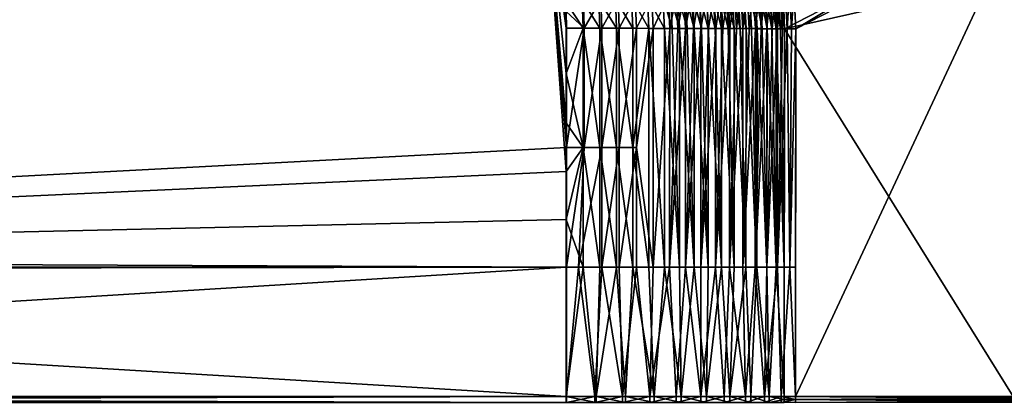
# Model space of a CAD drawing. Header units: metres. Extents: x -901 to 901, y -486 to 401.
# Tile 308 of 375: x 432 to 666, y 0 to 91. Entities that reach past the tile are written whole.
import ezdxf

# ---------------------------------------------------------------- set-up
doc = ezdxf.new("R2010")
doc.units = ezdxf.units.M

msp = doc.modelspace()

# ---------------------------------------------------------------- linework, layer by layer
at = {"layer": 'top0'}
for points in [[(341.090759, 223.79567, -496.466583), (437.335358, 223.870071, -494.717072), (62.118618, 37.228283, -503.495331)], [(62.118618, 37.228283, -503.495331), (437.335358, 223.870071, -494.717072), (62.851711, 35.5509, -503.495331)], [(372.984802, 223.770142, -492.901215), (62.134815, 37.003773, -500.496002), (437.279114, 223.842056, -491.717743)], [(62.134815, 37.003773, -500.496002), (62.270256, 36.741394, -500.496002), (437.279114, 223.842056, -491.717743)], [(437.279114, 223.842056, -491.717743), (62.270256, 36.741394, -500.496002), (443.575165, 223.660156, -491.601166)], [(62.270256, 36.741394, -500.496002), (62.397728, 36.477486, -500.496002), (443.575165, 223.660156, -491.601166)], [(443.575165, 223.660156, -491.601166), (62.397728, 36.477486, -500.496002), (468.505676, 219.215271, -491.167877)], [(437.335358, 223.870071, -494.717072), (520.393921, 188.45813, -493.390167), (62.851711, 35.5509, -503.495331)], [(62.397728, 36.477486, -500.496002), (62.517357, 36.21207, -500.496002), (468.505676, 219.215271, -491.167877)], [(468.505676, 219.215271, -491.167877), (62.517357, 36.21207, -500.496002), (480.591248, 214.882462, -490.972443)], [(62.517357, 36.21207, -500.496002), (62.629272, 35.945187, -500.496002), (480.591248, 214.882462, -490.972443)], [(480.591248, 214.882462, -490.972443), (62.629272, 35.945187, -500.496002), (497.76944, 206.077408, -490.709351)], [(62.629272, 35.945187, -500.496002), (62.733601, 35.676849, -500.496002), (497.76944, 206.077408, -490.709351)], [(497.76944, 206.077408, -490.709351), (62.733601, 35.676849, -500.496002), (508.340515, 198.850876, -490.555847)], [(62.733601, 35.676849, -500.496002), (62.830471, 35.407097, -500.496002), (508.340515, 198.850876, -490.555847)], [(508.340515, 198.850876, -490.555847), (62.830471, 35.407097, -500.496002), (518.09021, 190.658234, -490.42038)], [(62.830471, 35.407097, -500.496002), (62.92001, 35.135952, -500.496002), (518.09021, 190.658234, -490.42038)], [(518.09021, 190.658234, -490.42038), (62.92001, 35.135952, -500.496002), (526.977783, 181.583008, -490.302704)], [(62.851711, 35.5509, -503.495331), (520.393921, 188.45813, -493.390167), (63.320282, 33.791721, -503.495331)], [(520.393921, 188.45813, -493.390167), (556.825012, 127.259506, -492.974121), (63.320282, 33.791721, -503.495331)], [(62.92001, 35.135952, -500.496002), (63.002346, 34.863441, -500.496002), (526.977783, 181.583008, -490.302704)], [(526.977783, 181.583008, -490.302704), (63.002346, 34.863441, -500.496002), (534.963257, 171.708542, -490.202545)], [(63.002346, 34.863441, -500.496002), (63.077606, 34.589596, -500.496002), (534.963257, 171.708542, -490.202545)], [(534.963257, 171.708542, -490.202545), (63.077606, 34.589596, -500.496002), (542.006714, 161.118149, -490.119659)], [(63.077606, 34.589596, -500.496002), (63.14592, 34.314438, -500.496002), (542.006714, 161.118149, -490.119659)], [(542.006714, 161.118149, -490.119659), (63.14592, 34.314438, -500.496002), (548.068054, 149.895493, -490.053741)], [(63.14592, 34.314438, -500.496002), (63.207417, 34.038002, -500.496002), (548.068054, 149.895493, -490.053741)], [(548.068054, 149.895493, -490.053741), (63.207417, 34.038002, -500.496002), (553.106445, 138.14418, -490.004761)], [(63.207417, 34.038002, -500.496002), (63.258526, 33.780186, -500.496002), (553.106445, 138.14418, -490.004761)], [(553.106445, 138.14418, -490.004761), (63.258526, 33.780186, -500.496002), (557.079407, 125.99765, -489.9729)], [(63.320282, 33.791721, -503.495331), (556.825012, 127.259506, -492.974121), (562.270081, 60.027832, -493.031525)], [(556.825012, 127.259506, -492.974121), (562.28949, 88.474983, -492.981537), (562.270081, 60.027832, -493.031525)], [(556.825012, 127.259506, -492.974121), (562.236694, 92.425606, -492.973175), (562.28949, 88.474983, -492.981537)], [(63.258526, 33.780186, -500.496002), (63.577065, 31.580099, -500.493591), (557.079407, 125.99765, -489.9729)], [(557.079407, 125.99765, -489.9729), (63.577065, 31.580099, -500.493591), (562.204956, 54.371555, -490.038177)], [(562.204956, 54.371555, -490.038177), (562.210327, 65.947975, -490.024506), (557.079407, 125.99765, -489.9729)], [(562.210327, 65.947975, -490.024506), (562.218018, 77.659088, -490.005096), (557.079407, 125.99765, -489.9729)], [(557.079407, 125.99765, -489.9729), (562.218018, 77.659088, -490.005096), (562.227051, 88.468025, -489.982208)], [(562.227051, 88.468025, -489.982208), (562.089111, 94.765228, -489.969666), (557.079407, 125.99765, -489.9729)], [(616.838867, 88.329659, -458.767822), (616.383362, 97.230095, -459.2565), (670.357056, 120.36306, -353.628815)], [(670.407471, 115.912399, -353.633545), (616.838867, 88.329659, -458.767822), (670.357056, 120.36306, -353.628815)], [(613.980286, 92.969688, -457.658325), (614.165894, 88.329659, -457.405853), (667.729553, 115.949875, -352.131775)], [(667.729553, 115.949875, -352.131775), (614.165894, 88.329659, -457.405853), (668.631653, 100.644043, -350.515869)], [(725.825378, 0.734328, -244.922424), (616.804932, 0.734328, -458.834534), (670.407471, 115.912399, -353.633545)], [(616.804932, 0.734328, -458.834534), (616.838867, 88.329659, -458.767822), (670.407471, 115.912399, -353.633545)], [(614.165894, 88.329659, -457.405853), (668.568054, 0.734328, -350.483459), (668.631653, 100.644043, -350.515869)], [(588.372498, 96.158806, -486.591064), (586.851379, 88.432594, -487.409637), (586.478088, 96.075562, -487.48111)], [(588.372498, 96.158806, -486.591064), (588.76123, 88.428192, -486.505371), (586.851379, 88.432594, -487.409637)], [(589.220337, 88.419182, -482.894196), (588.829468, 96.164604, -482.989746), (587.055115, 96.086823, -483.896851)], [(590.236023, 96.240585, -485.638397), (588.76123, 88.428192, -486.505371), (588.372498, 96.158806, -486.591064)], [(590.236023, 96.240585, -485.638397), (590.639526, 88.423683, -485.537262), (588.76123, 88.428192, -486.505371)], [(590.976624, 88.414787, -481.912659), (590.572449, 96.240913, -482.023956), (588.829468, 96.164604, -482.989746)], [(589.220337, 88.419182, -482.894196), (590.976624, 88.414787, -481.912659), (588.829468, 96.164604, -482.989746)], [(592.066589, 96.320808, -484.624084), (590.639526, 88.423683, -485.537262), (590.236023, 96.240585, -485.638397)], [(592.698853, 88.410294, -480.872498), (592.282104, 96.315659, -481.000366), (590.572449, 96.240913, -482.023956)], [(590.976624, 88.414787, -481.912659), (592.698853, 88.410294, -480.872498), (590.572449, 96.240913, -482.023956)], [(592.066589, 96.320808, -484.624084), (592.484131, 88.419067, -484.506409), (590.639526, 88.423683, -485.537262)], [(593.862122, 96.399399, -483.549072), (592.484131, 88.419067, -484.506409), (592.066589, 96.320808, -484.624084)], [(594.385071, 88.405708, -479.774872), (593.956482, 96.388771, -479.920044), (592.282104, 96.315659, -481.000366)], [(592.698853, 88.410294, -480.872498), (594.385071, 88.405708, -479.774872), (592.282104, 96.315659, -481.000366)], [(593.862122, 96.399399, -483.549072), (594.292908, 88.414345, -483.41394), (592.484131, 88.419067, -484.506409)], [(595.620728, 96.476257, -482.414459), (594.292908, 88.414345, -483.41394), (593.862122, 96.399399, -483.549072)], [(596.033325, 88.401031, -478.621033), (595.593933, 96.460167, -478.78421), (593.956482, 96.388771, -479.920044)], [(594.385071, 88.405708, -479.774872), (596.033325, 88.401031, -478.621033), (593.956482, 96.388771, -479.920044)], [(595.620728, 96.476257, -482.414459), (596.063843, 88.409531, -482.261169), (594.292908, 88.414345, -483.41394)], [(597.641724, 88.396278, -477.412292), (597.192749, 96.529778, -477.594177), (595.593933, 96.460167, -478.78421)], [(596.033325, 88.401031, -478.621033), (597.641724, 88.396278, -477.412292), (595.593933, 96.460167, -478.78421)], [(597.340454, 96.551323, -481.221558), (596.063843, 88.409531, -482.261169), (595.620728, 96.476257, -482.414459)], [(597.340454, 96.551323, -481.221558), (597.794922, 88.404617, -481.049316), (596.063843, 88.409531, -482.261169)], [(599.208496, 88.391449, -476.150055), (598.75116, 96.597527, -476.351318), (597.192749, 96.529778, -477.594177)], [(597.641724, 88.396278, -477.412292), (599.208496, 88.391449, -476.150055), (597.192749, 96.529778, -477.594177)], [(599.019592, 96.624504, -479.971741), (597.794922, 88.404617, -481.049316), (597.340454, 96.551323, -481.221558)], [(599.019592, 96.624504, -479.971741), (599.484192, 88.399628, -479.779846), (597.794922, 88.404617, -481.049316)], [(600.731873, 88.386551, -474.835693), (600.267456, 96.663353, -475.056946), (598.75116, 96.597527, -476.351318)], [(599.208496, 88.391449, -476.150055), (600.731873, 88.386551, -474.835693), (598.75116, 96.597527, -476.351318)], [(600.656311, 96.695732, -478.666443), (599.484192, 88.399628, -479.779846), (599.019592, 96.624504, -479.971741)], [(600.656311, 96.695732, -478.666443), (601.129761, 88.394554, -478.454132), (599.484192, 88.399628, -479.779846)], [(602.210022, 88.381584, -473.470764), (601.740051, 96.72718, -473.712372), (600.267456, 96.663353, -475.056946)], [(600.731873, 88.386551, -474.835693), (602.210022, 88.381584, -473.470764), (600.267456, 96.663353, -475.056946)], [(602.248901, 96.764931, -477.307037), (601.129761, 88.394554, -478.454132), (600.656311, 96.695732, -478.666443)], [(602.248901, 96.764931, -477.307037), (602.729614, 88.389412, -477.07373), (601.129761, 88.394554, -478.454132)], [(603.641357, 88.376564, -472.056763), (603.167114, 96.788933, -472.318939), (601.740051, 96.72718, -473.712372)], [(602.210022, 88.381584, -473.470764), (603.641357, 88.376564, -472.056763), (601.740051, 96.72718, -473.712372)], [(603.79541, 96.832031, -475.894897), (602.729614, 88.389412, -477.07373), (602.248901, 96.764931, -477.307037)], [(603.79541, 96.832031, -475.894897), (604.282104, 88.384193, -475.640198), (602.729614, 88.389412, -477.07373)], [(605.02417, 88.37149, -470.595337), (604.546936, 96.848549, -470.877991), (603.167114, 96.788933, -472.318939)], [(603.641357, 88.376564, -472.056763), (605.02417, 88.37149, -470.595337), (603.167114, 96.788933, -472.318939)], [(605.294189, 96.896957, -474.431458), (604.282104, 88.384193, -475.640198), (603.79541, 96.832031, -475.894897)], [(605.294189, 96.896957, -474.431458), (605.7854, 88.378922, -474.155121), (604.282104, 88.384193, -475.640198)], [(606.356995, 88.366364, -469.088135), (605.877991, 96.905945, -469.39093), (604.546936, 96.848549, -470.877991)], [(605.02417, 88.37149, -470.595337), (606.356995, 88.366364, -469.088135), (604.546936, 96.848549, -470.877991)], [(606.743469, 96.959625, -472.918091), (605.7854, 88.378922, -474.155121), (605.294189, 96.896957, -474.431458)], [(606.743469, 96.959625, -472.918091), (607.237732, 88.373589, -472.62027), (605.7854, 88.378922, -474.155121)], [(607.638245, 88.361198, -467.536865), (607.15863, 96.961075, -467.859894), (605.877991, 96.905945, -469.39093)], [(606.356995, 88.366364, -469.088135), (607.638245, 88.361198, -467.536865), (605.877991, 96.905945, -469.39093)], [(608.141357, 97.019974, -471.356354), (607.237732, 88.373589, -472.62027), (606.743469, 96.959625, -472.918091)], [(608.866516, 88.355995, -465.943298), (608.387512, 97.013863, -466.286987), (607.15863, 96.961075, -467.859894)], [(607.638245, 88.361198, -467.536865), (608.866516, 88.355995, -465.943298), (607.15863, 96.961075, -467.859894)], [(608.141357, 97.019974, -471.356354), (608.637512, 88.36821, -471.037292), (607.237732, 88.373589, -472.62027)], [(609.486389, 97.077927, -469.748352), (608.637512, 88.36821, -471.037292), (608.141357, 97.019974, -471.356354)], [(610.040344, 88.350761, -464.309235), (609.563049, 97.064262, -464.674469), (608.387512, 97.013863, -466.286987)], [(608.866516, 88.355995, -465.943298), (610.040344, 88.350761, -464.309235), (608.387512, 97.013863, -466.286987)], [(609.486389, 97.077927, -469.748352), (609.983215, 88.362785, -469.408051), (608.637512, 88.36821, -471.037292)], [(610.777039, 97.133423, -468.096436), (609.983215, 88.362785, -469.408051), (609.486389, 97.077927, -469.748352)], [(611.158447, 88.345512, -462.636536), (610.683899, 97.112198, -463.024475), (609.563049, 97.064262, -464.674469)], [(610.040344, 88.350761, -464.309235), (611.158447, 88.345512, -462.636536), (609.563049, 97.064262, -464.674469)], [(610.777039, 97.133423, -468.096436), (611.273193, 88.357323, -467.734375), (609.983215, 88.362785, -469.408051)], [(612.219482, 88.340233, -460.927124), (611.748474, 97.157616, -461.339203), (610.683899, 97.112198, -463.024475)], [(611.158447, 88.345512, -462.636536), (612.219482, 88.340233, -460.927124), (610.683899, 97.112198, -463.024475)], [(612.011658, 97.186394, -466.402863), (611.273193, 88.357323, -467.734375), (610.777039, 97.133423, -468.096436)], [(612.011658, 97.186394, -466.402863), (612.505981, 88.351822, -466.018188), (611.273193, 88.357323, -467.734375)], [(613.222351, 88.334953, -459.182892), (612.755432, 97.200462, -459.620819), (611.748474, 97.157616, -461.339203)], [(612.219482, 88.340233, -460.927124), (613.222351, 88.334953, -459.182892), (611.748474, 97.157616, -461.339203)], [(613.188843, 97.236794, -464.669952), (612.505981, 88.351822, -466.018188), (612.011658, 97.186394, -466.402863)], [(613.188843, 97.236794, -464.669952), (613.680298, 88.346306, -464.261414), (612.505981, 88.351822, -466.018188)], [(613.980286, 92.969688, -457.658325), (612.755432, 97.200462, -459.620819), (613.222351, 88.334953, -459.182892)], [(614.307007, 97.284538, -462.900024), (613.680298, 88.346306, -464.261414), (613.188843, 97.236794, -464.669952)], [(614.307007, 97.284538, -462.900024), (614.794678, 88.340767, -462.466064), (613.680298, 88.346306, -464.261414)], [(615.364563, 97.329567, -461.095306), (614.794678, 88.340767, -462.466064), (614.307007, 97.284538, -462.900024)], [(615.364563, 97.329567, -461.095306), (615.847961, 88.335213, -460.634186), (614.794678, 88.340767, -462.466064)], [(616.383362, 97.230095, -459.2565), (615.847961, 88.335213, -460.634186), (615.364563, 97.329567, -461.095306)], [(616.383362, 97.230095, -459.2565), (616.838867, 88.329659, -458.767822), (615.847961, 88.335213, -460.634186)], [(566.046021, 95.158463, -489.752319), (562.089111, 94.765228, -489.969666), (566.244446, 88.462715, -489.762939)], [(562.089111, 94.765228, -489.969666), (562.227051, 88.468025, -489.982208), (566.244446, 88.462715, -489.762939)], [(566.307678, 95.182732, -492.740753), (566.50885, 88.469406, -492.751251), (562.236694, 92.425606, -492.973175)], [(570.237976, 88.456802, -489.273529), (570.001709, 95.33429, -489.269806), (566.046021, 95.158463, -489.752319)], [(566.244446, 88.462715, -489.762939), (570.237976, 88.456802, -489.273529), (566.046021, 95.158463, -489.752319)], [(570.462097, 95.367599, -492.233978), (566.50885, 88.469406, -492.751251), (566.307678, 95.182732, -492.740753)], [(570.462097, 95.367599, -492.233978), (570.703064, 88.463188, -492.237244), (566.50885, 88.469406, -492.751251)], [(574.189453, 88.45031, -488.516174), (573.920227, 95.50798, -488.524353), (570.001709, 95.33429, -489.269806)], [(570.237976, 88.456802, -489.273529), (574.189453, 88.45031, -488.516174), (570.001709, 95.33429, -489.269806)], [(574.577515, 95.550224, -491.45108), (570.703064, 88.463188, -492.237244), (570.462097, 95.367599, -492.233978)], [(574.577515, 95.550224, -491.45108), (574.853149, 88.456375, -491.441833), (570.703064, 88.463188, -492.237244)], [(578.080933, 88.443268, -487.494324), (577.780701, 95.67865, -487.518707), (573.920227, 95.50798, -488.524353)], [(574.189453, 88.45031, -488.516174), (578.080933, 88.443268, -487.494324), (573.920227, 95.50798, -488.524353)], [(578.632019, 95.72966, -490.394928), (574.853149, 88.456375, -491.441833), (574.577515, 95.550224, -491.45108)], [(578.632019, 95.72966, -490.394928), (578.940186, 88.448975, -490.368622), (574.853149, 88.456375, -491.441833)], [(581.894714, 88.435707, -486.212646), (581.563232, 95.845436, -486.256439), (577.780701, 95.67865, -487.518707)], [(578.080933, 88.443268, -487.494324), (581.894714, 88.435707, -486.212646), (577.780701, 95.67865, -487.518707)], [(582.604614, 95.905014, -489.069244), (578.940186, 88.448975, -490.368622), (578.632019, 95.72966, -490.394928)], [(582.604614, 95.905014, -489.069244), (582.945679, 88.44104, -489.022522), (578.940186, 88.448975, -490.368622)], [(585.613464, 88.427666, -484.676941), (585.251343, 96.007637, -484.744293), (581.563232, 95.845436, -486.256439)], [(581.894714, 88.435707, -486.212646), (585.613464, 88.427666, -484.676941), (581.563232, 95.845436, -486.256439)], [(586.478088, 96.075562, -487.48111), (582.945679, 88.44104, -489.022522), (582.604614, 95.905014, -489.069244)], [(586.478088, 96.075562, -487.48111), (586.851379, 88.432594, -487.409637), (582.945679, 88.44104, -489.022522)], [(587.431885, 88.423477, -483.815979), (587.055115, 96.086823, -483.896851), (585.251343, 96.007637, -484.744293)], [(585.613464, 88.427666, -484.676941), (587.431885, 88.423477, -483.815979), (585.251343, 96.007637, -484.744293)], [(587.431885, 88.423477, -483.815979), (589.220337, 88.419182, -482.894196), (587.055115, 96.086823, -483.896851)], [(566.50885, 88.469406, -492.751251), (562.28949, 88.474983, -492.981537), (562.236694, 92.425606, -492.973175)], [(614.165894, 88.329659, -457.405853), (613.980286, 92.969688, -457.658325), (613.222351, 88.334953, -459.182892)], [(562.227051, 88.468025, -489.982208), (562.218018, 77.659088, -490.005096), (566.244446, 88.462715, -489.762939)], [(562.218018, 77.659088, -490.005096), (566.216858, 60.0215, -489.812286), (566.244446, 88.462715, -489.762939)], [(562.28949, 88.474983, -492.981537), (566.50885, 88.469406, -492.751251), (562.270081, 60.027832, -493.031525)], [(566.50885, 88.469406, -492.751251), (566.481079, 60.024849, -492.800598), (562.270081, 60.027832, -493.031525)], [(566.244446, 88.462715, -489.762939), (566.216858, 60.0215, -489.812286), (570.209656, 60.018528, -489.322266)], [(570.237976, 88.456802, -489.273529), (566.244446, 88.462715, -489.762939), (570.209656, 60.018528, -489.322266)], [(566.50885, 88.469406, -492.751251), (570.703064, 88.463188, -492.237244), (566.481079, 60.024849, -492.800598)], [(570.703064, 88.463188, -492.237244), (570.674622, 60.021729, -492.285919), (566.481079, 60.024849, -492.800598)], [(574.164368, 60.015263, -488.564941), (570.237976, 88.456802, -489.273529), (570.209656, 60.018528, -489.322266)], [(574.189453, 88.45031, -488.516174), (570.237976, 88.456802, -489.273529), (574.164368, 60.015263, -488.564941)], [(570.703064, 88.463188, -492.237244), (574.853149, 88.456375, -491.441833), (570.674622, 60.021729, -492.285919)], [(574.853149, 88.456375, -491.441833), (574.828064, 60.018299, -491.49054), (570.674622, 60.021729, -492.285919)], [(578.05957, 60.011723, -487.543182), (574.189453, 88.45031, -488.516174), (574.164368, 60.015263, -488.564941)], [(578.080933, 88.443268, -487.494324), (574.189453, 88.45031, -488.516174), (578.05957, 60.011723, -487.543182)], [(574.853149, 88.456375, -491.441833), (578.940186, 88.448975, -490.368622), (574.828064, 60.018299, -491.49054)], [(578.940186, 88.448975, -490.368622), (578.919067, 60.014584, -490.417419), (574.828064, 60.018299, -491.49054)], [(581.894714, 88.435707, -486.212646), (578.080933, 88.443268, -487.494324), (578.05957, 60.011723, -487.543182)], [(578.05957, 60.011723, -487.543182), (581.865662, 31.580099, -486.277618), (581.894714, 88.435707, -486.212646)], [(578.940186, 88.448975, -490.368622), (582.945679, 88.44104, -489.022522), (578.919067, 60.014584, -490.417419)], [(582.945679, 88.44104, -489.022522), (582.91864, 31.580099, -489.086731), (578.919067, 60.014584, -490.417419)], [(581.865662, 31.580099, -486.277618), (585.583801, 31.580099, -484.74176), (581.894714, 88.435707, -486.212646)], [(581.894714, 88.435707, -486.212646), (585.583801, 31.580099, -484.74176), (585.613464, 88.427666, -484.676941)], [(582.945679, 88.44104, -489.022522), (586.851379, 88.432594, -487.409637), (582.91864, 31.580099, -489.086731)], [(586.851379, 88.432594, -487.409637), (586.824097, 31.580099, -487.473389), (582.91864, 31.580099, -489.086731)], [(585.583801, 31.580099, -484.74176), (589.190125, 31.580099, -482.958923), (585.613464, 88.427666, -484.676941)], [(585.613464, 88.427666, -484.676941), (589.190125, 31.580099, -482.958923), (587.431885, 88.423477, -483.815979)], [(586.851379, 88.432594, -487.409637), (588.76123, 88.428192, -486.505371), (586.824097, 31.580099, -487.473389)], [(588.76123, 88.428192, -486.505371), (590.639526, 88.423683, -485.537262), (586.824097, 31.580099, -487.473389)], [(586.824097, 31.580099, -487.473389), (590.639526, 88.423683, -485.537262), (590.610901, 31.580099, -485.601166)], [(589.190125, 31.580099, -482.958923), (589.220337, 88.419182, -482.894196), (587.431885, 88.423477, -483.815979)], [(589.190125, 31.580099, -482.958923), (592.668152, 31.580099, -480.937225), (589.220337, 88.419182, -482.894196)], [(592.668152, 31.580099, -480.937225), (590.976624, 88.414787, -481.912659), (589.220337, 88.419182, -482.894196)], [(590.639526, 88.423683, -485.537262), (592.484131, 88.419067, -484.506409), (590.610901, 31.580099, -485.601166)], [(590.610901, 31.580099, -485.601166), (592.484131, 88.419067, -484.506409), (594.292908, 88.414345, -483.41394)], [(590.610901, 31.580099, -485.601166), (594.292908, 88.414345, -483.41394), (594.262329, 31.580099, -483.478607)], [(590.976624, 88.414787, -481.912659), (592.668152, 31.580099, -480.937225), (592.698853, 88.410294, -480.872498)], [(592.668152, 31.580099, -480.937225), (596.002014, 31.580099, -478.685822), (592.698853, 88.410294, -480.872498)], [(592.698853, 88.410294, -480.872498), (596.002014, 31.580099, -478.685822), (594.385071, 88.405708, -479.774872)], [(594.292908, 88.414345, -483.41394), (596.063843, 88.409531, -482.261169), (594.262329, 31.580099, -483.478607)], [(594.262329, 31.580099, -483.478607), (596.063843, 88.409531, -482.261169), (597.794922, 88.404617, -481.049316)], [(594.262329, 31.580099, -483.478607), (597.794922, 88.404617, -481.049316), (597.762512, 31.580099, -481.11496)], [(596.002014, 31.580099, -478.685822), (596.033325, 88.401031, -478.621033), (594.385071, 88.405708, -479.774872)], [(596.002014, 31.580099, -478.685822), (599.176697, 31.580099, -476.214966), (596.033325, 88.401031, -478.621033)], [(599.176697, 31.580099, -476.214966), (597.641724, 88.396278, -477.412292), (596.033325, 88.401031, -478.621033)], [(597.641724, 88.396278, -477.412292), (599.176697, 31.580099, -476.214966), (599.208496, 88.391449, -476.150055)], [(597.794922, 88.404617, -481.049316), (599.484192, 88.399628, -479.779846), (597.762512, 31.580099, -481.11496)], [(597.762512, 31.580099, -481.11496), (599.484192, 88.399628, -479.779846), (601.129761, 88.394554, -478.454132)], [(597.762512, 31.580099, -481.11496), (601.129761, 88.394554, -478.454132), (601.096252, 31.580099, -478.520477)], [(599.176697, 31.580099, -476.214966), (602.177734, 31.580099, -473.535858), (599.208496, 88.391449, -476.150055)], [(599.208496, 88.391449, -476.150055), (602.177734, 31.580099, -473.535858), (600.731873, 88.386551, -474.835693)], [(602.177734, 31.580099, -473.535858), (602.210022, 88.381584, -473.470764), (600.731873, 88.386551, -474.835693)], [(601.129761, 88.394554, -478.454132), (602.729614, 88.389412, -477.07373), (601.096252, 31.580099, -478.520477)], [(601.096252, 31.580099, -478.520477), (602.729614, 88.389412, -477.07373), (604.282104, 88.384193, -475.640198)], [(601.096252, 31.580099, -478.520477), (604.282104, 88.384193, -475.640198), (604.248535, 31.580099, -475.706512)], [(602.177734, 31.580099, -473.535858), (604.991516, 31.580099, -470.660675), (602.210022, 88.381584, -473.470764)], [(604.991516, 31.580099, -470.660675), (603.641357, 88.376564, -472.056763), (602.210022, 88.381584, -473.470764)], [(603.641357, 88.376564, -472.056763), (604.991516, 31.580099, -470.660675), (605.02417, 88.37149, -470.595337)], [(604.282104, 88.384193, -475.640198), (605.7854, 88.378922, -474.155121), (604.248535, 31.580099, -475.706512)], [(604.248535, 31.580099, -475.706512), (605.7854, 88.378922, -474.155121), (607.237732, 88.373589, -472.62027)], [(604.248535, 31.580099, -475.706512), (607.237732, 88.373589, -472.62027), (607.205383, 31.580099, -472.685181)], [(604.991516, 31.580099, -470.660675), (607.605164, 31.580099, -467.602478), (605.02417, 88.37149, -470.595337)], [(605.02417, 88.37149, -470.595337), (607.605164, 31.580099, -467.602478), (606.356995, 88.366364, -469.088135)], [(607.605164, 31.580099, -467.602478), (607.638245, 88.361198, -467.536865), (606.356995, 88.366364, -469.088135)], [(607.237732, 88.373589, -472.62027), (608.637512, 88.36821, -471.037292), (607.205383, 31.580099, -472.685181)], [(607.205383, 31.580099, -472.685181), (608.637512, 88.36821, -471.037292), (609.983215, 88.362785, -469.408051)], [(607.205383, 31.580099, -472.685181), (609.983215, 88.362785, -469.408051), (609.952698, 31.580099, -469.470367)], [(607.605164, 31.580099, -467.602478), (610.006897, 31.580099, -464.375183), (607.638245, 88.361198, -467.536865)], [(610.006897, 31.580099, -464.375183), (608.866516, 88.355995, -465.943298), (607.638245, 88.361198, -467.536865)], [(608.866516, 88.355995, -465.943298), (610.006897, 31.580099, -464.375183), (610.040344, 88.350761, -464.309235)], [(609.983215, 88.362785, -469.408051), (611.273193, 88.357323, -467.734375), (609.952698, 31.580099, -469.470367)], [(609.952698, 31.580099, -469.470367), (611.273193, 88.357323, -467.734375), (612.505981, 88.351822, -466.018188)], [(609.952698, 31.580099, -469.470367), (612.505981, 88.351822, -466.018188), (612.477173, 31.580099, -466.077484)], [(610.006897, 31.580099, -464.375183), (612.185791, 31.580099, -460.993408), (610.040344, 88.350761, -464.309235)], [(610.040344, 88.350761, -464.309235), (612.185791, 31.580099, -460.993408), (611.158447, 88.345512, -462.636536)], [(612.185791, 31.580099, -460.993408), (612.219482, 88.340233, -460.927124), (611.158447, 88.345512, -462.636536)], [(612.185791, 31.580099, -460.993408), (614.131897, 31.580099, -457.472565), (612.219482, 88.340233, -460.927124)], [(614.131897, 31.580099, -457.472565), (613.222351, 88.334953, -459.182892), (612.219482, 88.340233, -460.927124)], [(612.505981, 88.351822, -466.018188), (613.680298, 88.346306, -464.261414), (612.477173, 31.580099, -466.077484)], [(612.477173, 31.580099, -466.077484), (613.680298, 88.346306, -464.261414), (614.794678, 88.340767, -462.466064)], [(612.477173, 31.580099, -466.077484), (614.794678, 88.340767, -462.466064), (615.451172, 31.580099, -461.348145)], [(614.131897, 31.580099, -457.472565), (614.165894, 88.329659, -457.405853), (613.222351, 88.334953, -459.182892)], [(614.131897, 31.580099, -457.472565), (614.131897, 0.734328, -457.472565), (614.165894, 88.329659, -457.405853)], [(614.131897, 0.734328, -457.472565), (668.568054, 0.734328, -350.483459), (614.165894, 88.329659, -457.405853)], [(614.794678, 88.340767, -462.466064), (615.847961, 88.335213, -460.634186), (615.451172, 31.580099, -461.348145)], [(615.451172, 31.580099, -461.348145), (615.847961, 88.335213, -460.634186), (616.838867, 88.329659, -458.767822)], [(616.838867, 88.329659, -458.767822), (616.804932, 31.580099, -458.834534), (615.451172, 31.580099, -461.348145)], [(616.804932, 0.734328, -458.834534), (616.804932, 31.580099, -458.834534), (616.838867, 88.329659, -458.767822)], [(562.218018, 77.659088, -490.005096), (562.210327, 65.947975, -490.024506), (566.216858, 60.0215, -489.812286)], [(562.210327, 65.947975, -490.024506), (562.204956, 54.371555, -490.038177), (566.216858, 60.0215, -489.812286)], [(562.270081, 60.027832, -493.031525), (562.26355, 31.580099, -493.048248), (63.320282, 33.791721, -503.495331)], [(566.216858, 60.0215, -489.812286), (562.204956, 54.371555, -490.038177), (562.201782, 42.919029, -490.046234)], [(566.217651, 31.580099, -489.829163), (566.216858, 60.0215, -489.812286), (562.201782, 42.919029, -490.046234)], [(562.270081, 60.027832, -493.031525), (566.481079, 60.024849, -492.800598), (562.26355, 31.580099, -493.048248)], [(566.481079, 60.024849, -492.800598), (565.115784, 31.580099, -492.923462), (562.26355, 31.580099, -493.048248)], [(566.481079, 60.024849, -492.800598), (570.674622, 60.021729, -492.285919), (565.115784, 31.580099, -492.923462)], [(570.674622, 60.021729, -492.285919), (570.668152, 31.580099, -492.30426), (565.115784, 31.580099, -492.923462)], [(566.216858, 60.0215, -489.812286), (570.210632, 31.580099, -489.339325), (570.209656, 60.018528, -489.322266)], [(566.217651, 31.580099, -489.829163), (570.210632, 31.580099, -489.339325), (566.216858, 60.0215, -489.812286)], [(570.209656, 60.018528, -489.322266), (570.210632, 31.580099, -489.339325), (574.16156, 31.580099, -488.581635)], [(570.209656, 60.018528, -489.322266), (574.16156, 31.580099, -488.581635), (574.164368, 60.015263, -488.564941)], [(570.674622, 60.021729, -492.285919), (574.828064, 60.018299, -491.49054), (570.668152, 31.580099, -492.30426)], [(574.828064, 60.018299, -491.49054), (574.821472, 31.580099, -491.508148), (570.668152, 31.580099, -492.30426)], [(574.16156, 31.580099, -488.581635), (578.052429, 31.580099, -487.559509), (574.164368, 60.015263, -488.564941)], [(574.164368, 60.015263, -488.564941), (578.052429, 31.580099, -487.559509), (578.05957, 60.011723, -487.543182)], [(574.828064, 60.018299, -491.49054), (578.919067, 60.014584, -490.417419), (574.821472, 31.580099, -491.508148)], [(578.919067, 60.014584, -490.417419), (578.91156, 31.580099, -490.433868), (574.821472, 31.580099, -491.508148)], [(578.052429, 31.580099, -487.559509), (581.865662, 31.580099, -486.277618), (578.05957, 60.011723, -487.543182)], [(578.919067, 60.014584, -490.417419), (582.91864, 31.580099, -489.086731), (578.91156, 31.580099, -490.433868)], [(63.577065, 31.580099, -500.493591), (562.201782, 42.919029, -490.046234), (562.204956, 54.371555, -490.038177)], [(63.577065, 31.580099, -500.493591), (562.200745, 31.580099, -490.04892), (562.201782, 42.919029, -490.046234)], [(562.200745, 31.580099, -490.04892), (566.217651, 31.580099, -489.829163), (562.201782, 42.919029, -490.046234)], [(562.26355, 31.580099, -493.048248), (63.639893, 31.580099, -503.49292), (63.320282, 33.791721, -503.495331)], [(63.577065, 31.580099, -500.493591), (63.597927, 30.845772, -500.493134), (562.200745, 31.580099, -490.04892)], [(63.597927, 30.845772, -500.493134), (63.597927, 0.734328, -500.493134), (562.200745, 31.580099, -490.04892)], [(562.200745, 31.580099, -490.04892), (63.597927, 0.734328, -500.493134), (562.200745, 0.734328, -490.04892)], [(63.639893, 31.580099, -503.49292), (562.26355, 31.580099, -493.048248), (63.660755, 30.845772, -503.492493)], [(562.26355, 31.580099, -493.048248), (562.26355, 0.734328, -493.048248), (63.660755, 30.845772, -503.492493)], [(63.660755, 30.845772, -503.492493), (562.26355, 0.734328, -493.048248), (63.660755, 0.734328, -503.492493)], [(562.200745, 31.580099, -490.04892), (562.200745, 0.734328, -490.04892), (566.217651, 31.580099, -489.829163)], [(562.200745, 0.734328, -490.04892), (569.326294, 0.734328, -489.471436), (566.217651, 31.580099, -489.829163)], [(562.26355, 31.580099, -493.048248), (565.115784, 31.580099, -492.923462), (562.26355, 0.734328, -493.048248)], [(565.115784, 31.580099, -492.923462), (569.002808, 0.734328, -492.542694), (562.26355, 0.734328, -493.048248)], [(565.115784, 31.580099, -492.923462), (570.668152, 31.580099, -492.30426), (569.002808, 0.734328, -492.542694)], [(569.326294, 0.734328, -489.471436), (570.210632, 31.580099, -489.339325), (566.217651, 31.580099, -489.829163)], [(570.668152, 31.580099, -492.30426), (575.648499, 0.734328, -491.314606), (569.002808, 0.734328, -492.542694)], [(576.331665, 0.734328, -488.046173), (574.16156, 31.580099, -488.581635), (569.326294, 0.734328, -489.471436)], [(574.16156, 31.580099, -488.581635), (570.210632, 31.580099, -489.339325), (569.326294, 0.734328, -489.471436)], [(570.668152, 31.580099, -492.30426), (574.821472, 31.580099, -491.508148), (575.648499, 0.734328, -491.314606)], [(578.052429, 31.580099, -487.559509), (574.16156, 31.580099, -488.581635), (576.331665, 0.734328, -488.046173)], [(574.821472, 31.580099, -491.508148), (578.91156, 31.580099, -490.433868), (575.648499, 0.734328, -491.314606)], [(575.648499, 0.734328, -491.314606), (578.91156, 31.580099, -490.433868), (582.123291, 0.734328, -489.378204)], [(583.116455, 0.734328, -485.793549), (578.052429, 31.580099, -487.559509), (576.331665, 0.734328, -488.046173)], [(583.116455, 0.734328, -485.793549), (581.865662, 31.580099, -486.277618), (578.052429, 31.580099, -487.559509)], [(578.91156, 31.580099, -490.433868), (582.91864, 31.580099, -489.086731), (582.123291, 0.734328, -489.378204)], [(585.583801, 31.580099, -484.74176), (581.865662, 31.580099, -486.277618), (583.116455, 0.734328, -485.793549)], [(582.123291, 0.734328, -489.378204), (582.91864, 31.580099, -489.086731), (586.824097, 31.580099, -487.473389)], [(582.123291, 0.734328, -489.378204), (586.824097, 31.580099, -487.473389), (588.352051, 0.734328, -486.756042)], [(589.583191, 0.734328, -482.745941), (585.583801, 31.580099, -484.74176), (583.116455, 0.734328, -485.793549)], [(589.583191, 0.734328, -482.745941), (589.190125, 31.580099, -482.958923), (585.583801, 31.580099, -484.74176)], [(586.824097, 31.580099, -487.473389), (590.610901, 31.580099, -485.601166), (588.352051, 0.734328, -486.756042)], [(588.352051, 0.734328, -486.756042), (590.610901, 31.580099, -485.601166), (594.262329, 0.734328, -483.478607)], [(592.668152, 31.580099, -480.937225), (589.190125, 31.580099, -482.958923), (589.583191, 0.734328, -482.745941)], [(595.639221, 0.734328, -478.947021), (592.668152, 31.580099, -480.937225), (589.583191, 0.734328, -482.745941)], [(590.610901, 31.580099, -485.601166), (594.262329, 31.580099, -483.478607), (594.262329, 0.734328, -483.478607)], [(595.639221, 0.734328, -478.947021), (596.002014, 31.580099, -478.685822), (592.668152, 31.580099, -480.937225)], [(594.262329, 0.734328, -483.478607), (594.262329, 31.580099, -483.478607), (597.762512, 31.580099, -481.11496)], [(594.262329, 0.734328, -483.478607), (597.762512, 31.580099, -481.11496), (599.7854, 0.734328, -479.583923)], [(601.197571, 0.734328, -474.451294), (599.176697, 31.580099, -476.214966), (595.639221, 0.734328, -478.947021)], [(599.176697, 31.580099, -476.214966), (596.002014, 31.580099, -478.685822), (595.639221, 0.734328, -478.947021)], [(597.762512, 31.580099, -481.11496), (601.096252, 31.580099, -478.520477), (599.7854, 0.734328, -479.583923)], [(601.197571, 0.734328, -474.451294), (602.177734, 31.580099, -473.535858), (599.176697, 31.580099, -476.214966)], [(599.7854, 0.734328, -479.583923), (601.096252, 31.580099, -478.520477), (604.857117, 0.734328, -475.11731)], [(601.096252, 31.580099, -478.520477), (604.248535, 31.580099, -475.706512), (604.857117, 0.734328, -475.11731)], [(606.178528, 0.734328, -469.323273), (604.991516, 31.580099, -470.660675), (601.197571, 0.734328, -474.451294)], [(604.991516, 31.580099, -470.660675), (602.177734, 31.580099, -473.535858), (601.197571, 0.734328, -474.451294)], [(604.857117, 0.734328, -475.11731), (604.248535, 31.580099, -475.706512), (607.205383, 31.580099, -472.685181)], [(604.857117, 0.734328, -475.11731), (607.205383, 31.580099, -472.685181), (609.418518, 0.734328, -470.130676)], [(607.605164, 31.580099, -467.602478), (604.991516, 31.580099, -470.660675), (606.178528, 0.734328, -469.323273)], [(610.510681, 0.734328, -463.636505), (607.605164, 31.580099, -467.602478), (606.178528, 0.734328, -469.323273)], [(607.205383, 31.580099, -472.685181), (609.952698, 31.580099, -469.470367), (609.418518, 0.734328, -470.130676)], [(610.006897, 31.580099, -464.375183), (607.605164, 31.580099, -467.602478), (610.510681, 0.734328, -463.636505)], [(609.418518, 0.734328, -470.130676), (609.952698, 31.580099, -469.470367), (612.477173, 31.580099, -466.077484)], [(609.418518, 0.734328, -470.130676), (612.477173, 31.580099, -466.077484), (613.416626, 0.734328, -464.681976)], [(612.185791, 31.580099, -460.993408), (610.006897, 31.580099, -464.375183), (610.510681, 0.734328, -463.636505)], [(612.185791, 31.580099, -460.993408), (610.510681, 0.734328, -463.636505), (614.131897, 0.734328, -457.472565)], [(614.131897, 31.580099, -457.472565), (612.185791, 31.580099, -460.993408), (614.131897, 0.734328, -457.472565)], [(612.477173, 31.580099, -466.077484), (615.451172, 31.580099, -461.348145), (613.416626, 0.734328, -464.681976)], [(613.416626, 0.734328, -464.681976), (615.451172, 31.580099, -461.348145), (616.804932, 0.734328, -458.834534)], [(615.451172, 31.580099, -461.348145), (616.804932, 31.580099, -458.834534), (616.804932, 0.734328, -458.834534)], [(562.200745, -0.734328, -490.04892), (562.200745, 0.734328, -490.04892), (63.597927, -0.734328, -500.493134)], [(562.200745, 0.734328, -490.04892), (63.597927, 0.734328, -500.493134), (63.597927, -0.734328, -500.493134)], [(562.26355, 0.734328, -493.048248), (562.26355, -0.734328, -493.048248), (63.660755, 0.734328, -503.492493)], [(562.26355, -0.734328, -493.048248), (63.660755, -0.734328, -503.492493), (63.660755, 0.734328, -503.492493)], [(562.200745, -0.734328, -490.04892), (569.326294, -0.734328, -489.471436), (562.200745, 0.734328, -490.04892)], [(569.326294, -0.734328, -489.471436), (569.326294, 0.734328, -489.471436), (562.200745, 0.734328, -490.04892)], [(562.26355, 0.734328, -493.048248), (569.002808, 0.734328, -492.542694), (562.26355, -0.734328, -493.048248)], [(569.002808, 0.734328, -492.542694), (569.002808, -0.734328, -492.542694), (562.26355, -0.734328, -493.048248)], [(569.002808, 0.734328, -492.542694), (575.648499, 0.734328, -491.314606), (569.002808, -0.734328, -492.542694)], [(575.648499, 0.734328, -491.314606), (575.648499, -0.734328, -491.314606), (569.002808, -0.734328, -492.542694)], [(569.326294, -0.734328, -489.471436), (576.331665, -0.734328, -488.046173), (569.326294, 0.734328, -489.471436)], [(576.331665, -0.734328, -488.046173), (576.331665, 0.734328, -488.046173), (569.326294, 0.734328, -489.471436)], [(575.648499, 0.734328, -491.314606), (582.123291, 0.734328, -489.378204), (575.648499, -0.734328, -491.314606)], [(582.123291, 0.734328, -489.378204), (582.123291, -0.734328, -489.378204), (575.648499, -0.734328, -491.314606)], [(576.331665, -0.734328, -488.046173), (583.116455, -0.734328, -485.793549), (576.331665, 0.734328, -488.046173)], [(583.116455, -0.734328, -485.793549), (583.116455, 0.734328, -485.793549), (576.331665, 0.734328, -488.046173)], [(582.123291, 0.734328, -489.378204), (588.352051, 0.734328, -486.756042), (582.123291, -0.734328, -489.378204)], [(588.352051, 0.734328, -486.756042), (588.352051, -0.734328, -486.756042), (582.123291, -0.734328, -489.378204)], [(583.116455, -0.734328, -485.793549), (589.583191, -0.734328, -482.745941), (583.116455, 0.734328, -485.793549)], [(589.583191, -0.734328, -482.745941), (589.583191, 0.734328, -482.745941), (583.116455, 0.734328, -485.793549)], [(588.352051, 0.734328, -486.756042), (594.262329, 0.734328, -483.478607), (588.352051, -0.734328, -486.756042)], [(594.262329, 0.734328, -483.478607), (594.262329, -0.734328, -483.478607), (588.352051, -0.734328, -486.756042)], [(589.583191, -0.734328, -482.745941), (595.639221, -0.734328, -478.947021), (589.583191, 0.734328, -482.745941)], [(595.639221, -0.734328, -478.947021), (595.639221, 0.734328, -478.947021), (589.583191, 0.734328, -482.745941)], [(594.262329, 0.734328, -483.478607), (599.7854, 0.734328, -479.583923), (594.262329, -0.734328, -483.478607)], [(599.7854, 0.734328, -479.583923), (599.7854, -0.734328, -479.583923), (594.262329, -0.734328, -483.478607)], [(595.639221, -0.734328, -478.947021), (601.197571, -0.734328, -474.451294), (595.639221, 0.734328, -478.947021)], [(601.197571, -0.734328, -474.451294), (601.197571, 0.734328, -474.451294), (595.639221, 0.734328, -478.947021)], [(599.7854, 0.734328, -479.583923), (604.857117, 0.734328, -475.11731), (599.7854, -0.734328, -479.583923)], [(604.857117, 0.734328, -475.11731), (604.857117, -0.734328, -475.11731), (599.7854, -0.734328, -479.583923)], [(601.197571, -0.734328, -474.451294), (606.178528, -0.734328, -469.323273), (601.197571, 0.734328, -474.451294)], [(606.178528, -0.734328, -469.323273), (606.178528, 0.734328, -469.323273), (601.197571, 0.734328, -474.451294)], [(604.857117, 0.734328, -475.11731), (609.418518, 0.734328, -470.130676), (604.857117, -0.734328, -475.11731)], [(609.418518, 0.734328, -470.130676), (609.418518, -0.734328, -470.130676), (604.857117, -0.734328, -475.11731)], [(606.178528, -0.734328, -469.323273), (610.510681, -0.734328, -463.636505), (606.178528, 0.734328, -469.323273)], [(610.510681, -0.734328, -463.636505), (610.510681, 0.734328, -463.636505), (606.178528, 0.734328, -469.323273)], [(609.418518, 0.734328, -470.130676), (613.416626, 0.734328, -464.681976), (609.418518, -0.734328, -470.130676)], [(613.416626, 0.734328, -464.681976), (613.416626, -0.734328, -464.681976), (609.418518, -0.734328, -470.130676)], [(614.131897, 0, -457.472565), (610.510681, 0.734328, -463.636505), (610.510681, -0.734328, -463.636505)], [(614.131897, 0, -457.472565), (614.131897, 0.734328, -457.472565), (610.510681, 0.734328, -463.636505)], [(614.131897, -0.734328, -457.472565), (614.131897, 0, -457.472565), (610.510681, -0.734328, -463.636505)], [(616.804932, 0.734328, -458.834534), (616.804932, 0, -458.834534), (613.416626, 0.734328, -464.681976)], [(616.804932, 0, -458.834534), (613.416626, -0.734328, -464.681976), (613.416626, 0.734328, -464.681976)], [(616.804932, 0, -458.834534), (616.804932, -0.734328, -458.834534), (613.416626, -0.734328, -464.681976)], [(614.131897, 0.734328, -457.472565), (614.131897, 0, -457.472565), (668.633911, 0.367164, -350.511444)], [(668.568054, 0.734328, -350.483459), (614.131897, 0.734328, -457.472565), (668.633911, 0.367164, -350.511444)], [(614.131897, 0, -457.472565), (668.431641, 0, -350.408386), (668.633911, 0.367164, -350.511444)], [(614.131897, 0, -457.472565), (614.131897, -0.734328, -457.472565), (668.633911, -0.367164, -350.511444)], [(668.431641, 0, -350.408386), (614.131897, 0, -457.472565), (668.633911, -0.367164, -350.511444)], [(725.827454, 0, -244.918442), (616.804932, 0, -458.834534), (725.825378, 0.734328, -244.922424)], [(725.825378, 0.734328, -244.922424), (616.804932, 0, -458.834534), (616.804932, 0.734328, -458.834534)], [(725.825378, -0.734328, -244.922424), (616.804932, -0.734328, -458.834534), (725.827454, 0, -244.918442)], [(616.804932, -0.734328, -458.834534), (616.804932, 0, -458.834534), (725.827454, 0, -244.918442)]]:
    msp.add_3dface(points, dxfattribs=at)

doc.saveas('drawing.dxf')
